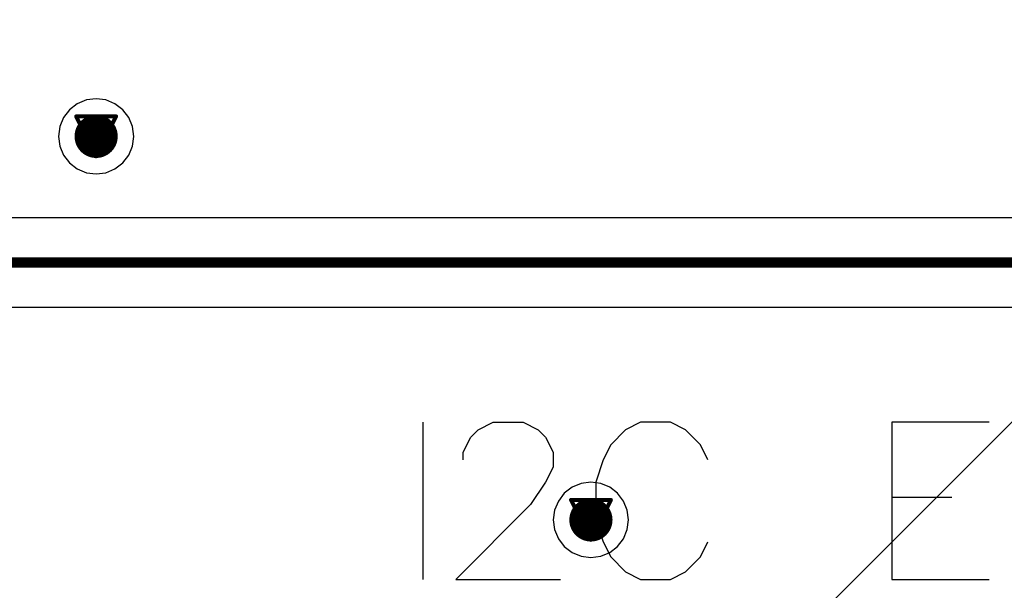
# Model space of a CAD drawing. Header units: millimetres. Extents: x 138 to 555, y 26 to 334.
# Tile 257 of 656: x 188.12 to 200.66, y 219.5 to 226.76. Entities that reach past the tile are written whole.
import ezdxf

# ---------------------------------------------------------------- set-up
doc = ezdxf.new("R2010")
doc.units = ezdxf.units.MM
for name, color, linetype in [('BottomLayer', 5, 'Continuous'), ('DrillDrawing', 1, 'Continuous'), ('MidLayer1', 16, 'Continuous'), ('MidLayer2', 76, 'Continuous'), ('MidLayer3', 90, 'Continuous'), ('MidLayer4', 156, 'Continuous'), ('MultiLayer', 9, 'Continuous'), ('TopLayer', 1, 'Continuous'), ('TopOverlay', 2, 'Continuous'), ('ViaHoleLayer', 16, 'Continuous')]:
    doc.layers.add(name, color=color, linetype=linetype)

msp = doc.modelspace()

# ---------------------------------------------------------------- linework, layer by layer
at = {"layer": 'BottomLayer'}
for p, q in [((208.837, 224.241), (184.486, 224.241)), ((184.25, 223.101), (214.122, 223.101))]:
    msp.add_line(p, q, dxfattribs=at)
at = {"layer": 'BottomLayer', "const_width": 0.275}
for points in [[(188.958, 225.276, 1), (189.233, 225.276, 1)], [(195.256, 220.396, 1), (195.531, 220.396, 1)]]:
    msp.add_lwpolyline(points, format="xyb", close=True, dxfattribs=at)
at = {"layer": 'BottomLayer', "const_width": 0.13}
msp.add_lwpolyline([(184.25, 223.671), (218.644, 223.671)], dxfattribs=at)
at = {"layer": 'DrillDrawing', "const_width": 0.0508}
for points in [[(188.841, 225.53), (189.349, 225.53)], [(188.841, 225.53), (189.095, 225.022)], [(189.095, 225.022), (189.349, 225.53)], [(188.943, 225.429), (189.248, 225.429)], [(188.943, 225.429), (189.095, 225.124)], [(189.095, 225.124), (189.248, 225.429)], [(195.14, 220.65), (195.648, 220.65)], [(195.14, 220.65), (195.394, 220.142)], [(195.394, 220.142), (195.648, 220.65)], [(195.241, 220.549), (195.546, 220.549)], [(195.241, 220.549), (195.394, 220.244)], [(195.394, 220.244), (195.546, 220.549)]]:
    msp.add_lwpolyline(points, dxfattribs=at)
at = {"layer": 'DrillDrawing', "const_width": 0.0254}
for points in [[(188.829, 225.53, 1), (188.854, 225.53, 1)], [(188.829, 225.53, 1), (188.854, 225.53, 1)], [(189.337, 225.53, 1), (189.362, 225.53, 1)], [(189.337, 225.53, 1), (189.362, 225.53, 1)], [(188.93, 225.429, 1), (188.956, 225.429, 1)], [(188.93, 225.429, 1), (188.956, 225.429, 1)], [(189.235, 225.429, 1), (189.261, 225.429, 1)], [(189.235, 225.429, 1), (189.261, 225.429, 1)], [(189.083, 225.124, 1), (189.108, 225.124, 1)], [(189.083, 225.124, 1), (189.108, 225.124, 1)], [(189.083, 225.022, 1), (189.108, 225.022, 1)], [(189.083, 225.022, 1), (189.108, 225.022, 1)], [(195.127, 220.65, 1), (195.152, 220.65, 1)], [(195.127, 220.65, 1), (195.152, 220.65, 1)], [(195.635, 220.65, 1), (195.66, 220.65, 1)], [(195.635, 220.65, 1), (195.66, 220.65, 1)], [(195.229, 220.549, 1), (195.254, 220.549, 1)], [(195.229, 220.549, 1), (195.254, 220.549, 1)], [(195.533, 220.549, 1), (195.559, 220.549, 1)], [(195.533, 220.549, 1), (195.559, 220.549, 1)], [(195.381, 220.244, 1), (195.406, 220.244, 1)], [(195.381, 220.244, 1), (195.406, 220.244, 1)], [(195.381, 220.142, 1), (195.406, 220.142, 1)], [(195.381, 220.142, 1), (195.406, 220.142, 1)]]:
    msp.add_lwpolyline(points, format="xyb", close=True, dxfattribs=at)
at = {"layer": 'MidLayer1'}
msp.add_line((190.556, 211.448), (212.181, 233.073), dxfattribs=at)
at = {"layer": 'MidLayer1', "const_width": 0.275}
for points in [[(188.958, 225.276, 1), (189.233, 225.276, 1)], [(195.256, 220.396, 1), (195.531, 220.396, 1)]]:
    msp.add_lwpolyline(points, format="xyb", close=True, dxfattribs=at)
at = {"layer": 'MidLayer2', "const_width": 0.275}
for points in [[(188.958, 225.276, 1), (189.233, 225.276, 1)], [(195.256, 220.396, 1), (195.531, 220.396, 1)]]:
    msp.add_lwpolyline(points, format="xyb", close=True, dxfattribs=at)
at = {"layer": 'MidLayer3', "const_width": 0.275}
for points in [[(188.958, 225.276, 1), (189.233, 225.276, 1)], [(195.256, 220.396, 1), (195.531, 220.396, 1)]]:
    msp.add_lwpolyline(points, format="xyb", close=True, dxfattribs=at)
at = {"layer": 'MidLayer4'}
for p, q in [((188.971, 225.739), (188.856, 225.691)), ((189.095, 225.755), (188.971, 225.739)), ((189.219, 225.739), (189.095, 225.755)), ((189.335, 225.691), (189.219, 225.739)), ((188.757, 225.615), (188.681, 225.516)), ((188.856, 225.691), (188.757, 225.615)), ((189.434, 225.615), (189.335, 225.691)), ((189.51, 225.516), (189.434, 225.615)), ((188.681, 225.516), (188.633, 225.4)), ((189.558, 225.4), (189.51, 225.516)), ((188.633, 225.4), (188.616, 225.276)), ((189.575, 225.276), (189.558, 225.4)), ((188.616, 225.276), (188.633, 225.152)), ((189.558, 225.152), (189.575, 225.276)), ((188.633, 225.152), (188.681, 225.037)), ((189.51, 225.037), (189.558, 225.152)), ((188.681, 225.037), (188.757, 224.937)), ((189.434, 224.937), (189.51, 225.037)), ((188.757, 224.937), (188.856, 224.861)), ((188.856, 224.861), (188.971, 224.813)), ((189.219, 224.813), (189.335, 224.861)), ((189.335, 224.861), (189.434, 224.937)), ((188.971, 224.813), (189.095, 224.797)), ((189.095, 224.797), (189.219, 224.813)), ((195.27, 220.859), (195.154, 220.811)), ((195.394, 220.875), (195.27, 220.859)), ((195.518, 220.859), (195.394, 220.875)), ((195.633, 220.811), (195.518, 220.859)), ((195.055, 220.735), (194.979, 220.636)), ((195.154, 220.811), (195.055, 220.735)), ((195.733, 220.735), (195.633, 220.811)), ((195.809, 220.636), (195.733, 220.735)), ((194.979, 220.636), (194.931, 220.52)), ((195.857, 220.52), (195.809, 220.636)), ((194.931, 220.52), (194.915, 220.396)), ((195.873, 220.396), (195.857, 220.52)), ((194.915, 220.396), (194.931, 220.272)), ((195.857, 220.272), (195.873, 220.396)), ((194.931, 220.272), (194.979, 220.157)), ((195.809, 220.157), (195.857, 220.272)), ((194.979, 220.157), (195.055, 220.058)), ((195.733, 220.058), (195.809, 220.157)), ((195.055, 220.058), (195.154, 219.981)), ((195.154, 219.981), (195.27, 219.934)), ((195.518, 219.934), (195.633, 219.981)), ((195.633, 219.981), (195.733, 220.058)), ((195.27, 219.934), (195.394, 219.917)), ((195.394, 219.917), (195.518, 219.934))]:
    msp.add_line(p, q, dxfattribs=at)
at = {"layer": 'MidLayer4', "const_width": 0.275}
for points in [[(188.958, 225.276, 1), (189.233, 225.276, 1)], [(195.256, 220.396, 1), (195.531, 220.396, 1)]]:
    msp.add_lwpolyline(points, format="xyb", close=True, dxfattribs=at)
at = {"layer": 'MultiLayer', "const_width": 0.275}
for points in [[(188.958, 225.276, 1), (189.233, 225.276, 1)], [(195.256, 220.396, 1), (195.531, 220.396, 1)]]:
    msp.add_lwpolyline(points, format="xyb", close=True, dxfattribs=at)
at = {"layer": 'TopLayer', "const_width": 0.275}
for points in [[(188.958, 225.276, 1), (189.233, 225.276, 1)], [(195.256, 220.396, 1), (195.531, 220.396, 1)]]:
    msp.add_lwpolyline(points, format="xyb", close=True, dxfattribs=at)
at = {"layer": 'TopOverlay'}
for p, q in [((193.255, 221.638), (193.255, 219.639)), ((193.96, 221.543), (194.15, 221.638)), ((194.15, 221.638), (194.531, 221.638)), ((194.531, 221.638), (194.721, 221.543)), ((196.026, 221.638), (195.835, 221.543)), ((196.407, 221.638), (196.026, 221.638)), ((196.597, 221.543), (196.407, 221.638)), ((200.463, 221.638), (199.225, 221.638)), ((199.225, 221.638), (199.225, 219.639)), ((193.864, 221.448), (193.96, 221.543)), ((194.721, 221.543), (194.816, 221.448)), ((195.835, 221.543), (195.645, 221.353)), ((196.787, 221.353), (196.597, 221.543)), ((193.769, 221.257), (193.864, 221.448)), ((194.816, 221.448), (194.912, 221.257)), ((195.645, 221.353), (195.55, 221.162)), ((196.883, 221.162), (196.787, 221.353)), ((193.769, 221.162), (193.769, 221.257)), ((194.912, 221.257), (194.912, 221.067)), ((195.55, 221.162), (195.454, 220.877)), ((194.912, 221.067), (194.816, 220.877)), ((194.816, 220.877), (194.626, 220.591)), ((195.454, 220.877), (195.454, 220.401)), ((194.626, 220.591), (193.674, 219.639)), ((199.225, 220.686), (199.987, 220.686)), ((195.454, 220.401), (195.55, 220.115)), ((195.55, 220.115), (195.645, 219.924)), ((196.787, 219.924), (196.883, 220.115)), ((195.645, 219.924), (195.835, 219.734)), ((196.597, 219.734), (196.787, 219.924)), ((195.835, 219.734), (196.026, 219.639)), ((196.407, 219.639), (196.597, 219.734)), ((193.674, 219.639), (195.007, 219.639)), ((196.026, 219.639), (196.407, 219.639)), ((199.225, 219.639), (200.463, 219.639))]:
    msp.add_line(p, q, dxfattribs=at)
at = {"layer": 'ViaHoleLayer', "const_width": 0.15}
for points in [[(189.02, 225.276, 1), (189.17, 225.276, 1)], [(195.319, 220.396, 1), (195.469, 220.396, 1)]]:
    msp.add_lwpolyline(points, format="xyb", close=True, dxfattribs=at)

doc.saveas('drawing.dxf')
